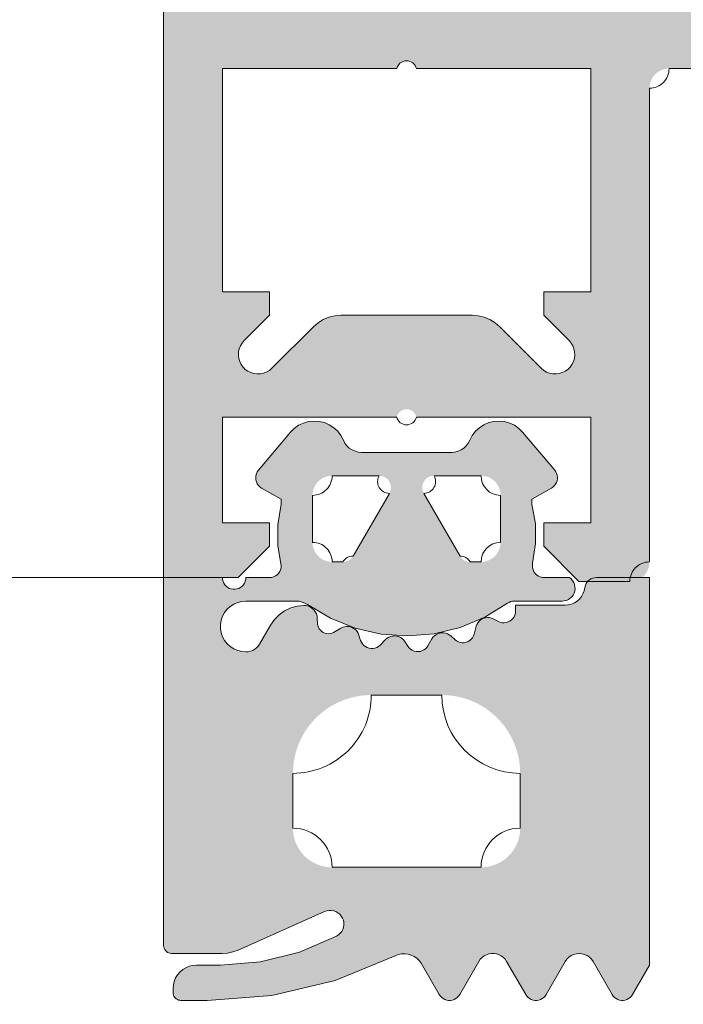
# Model space of a CAD drawing. Header units: metres. Extents: x -3.6 to 84.5, y -11 to 16.8.
# Tile 597 of 656: x 61.5413 to 61.5583, y -0.1449 to -0.1197. Entities that reach past the tile are written whole.
import ezdxf

# ---------------------------------------------------------------- set-up
doc = ezdxf.new("R2010")
doc.units = ezdxf.units.M
doc.header["$MEASUREMENT"] = 0
doc.layers.add('301 - Elemente.Linie', color=7, linetype='Continuous')
doc.layers.add('302 - Elemente.Schraffur', color=7, linetype='Continuous')

msp = doc.modelspace()

# ---------------------------------------------------------------- hatches: boundary and pattern name
at = {"layer": '302 - Elemente.Schraffur', "linetype": 'Continuous', "lineweight": 5}
h = msp.add_hatch(color=7, dxfattribs=at)
h.paths.add_polyline_path([(61.544989, -0.0305), (61.544989, -0.134), (61.546889, -0.134), (61.547689, -0.1332), (61.547689, -0.1326), (61.546489, -0.1326), (61.546489, -0.1299), (61.550939, -0.1299), (61.550945, -0.129879), (61.550952, -0.129859), (61.550961, -0.129839), (61.550972, -0.12982), (61.550984, -0.129803), (61.550998, -0.129786), (61.551013, -0.12977), (61.551029, -0.129756), (61.551046, -0.129743), (61.551065, -0.129732), (61.551084, -0.129722), (61.551104, -0.129714), (61.551125, -0.129708), (61.551146, -0.129704), (61.551167, -0.129701), (61.551189, -0.1297), (61.551211, -0.129701), (61.551232, -0.129704), (61.551253, -0.129708), (61.551274, -0.129714), (61.551294, -0.129722), (61.551313, -0.129732), (61.551332, -0.129743), (61.551349, -0.129756), (61.551365, -0.12977), (61.55138, -0.129786), (61.551394, -0.129803), (61.551406, -0.12982), (61.551417, -0.129839), (61.551426, -0.129859), (61.551433, -0.129879), (61.551439, -0.1299), (61.555889, -0.1299), (61.555889, -0.1326), (61.554689, -0.1326), (61.554689, -0.1332), (61.555589, -0.1341), (61.556889, -0.1341), (61.556914, -0.134099), (61.556938, -0.134098), (61.556962, -0.134095), (61.556987, -0.13409), (61.557011, -0.134085), (61.557034, -0.134078), (61.557058, -0.134071), (61.55708, -0.134062), (61.557103, -0.134052), (61.557125, -0.134041), (61.557146, -0.134029), (61.557167, -0.134016), (61.557187, -0.134002), (61.557206, -0.133986), (61.557225, -0.13397), (61.557243, -0.133953), (61.55726, -0.133936), (61.557276, -0.133917), (61.557291, -0.133898), (61.557305, -0.133878), (61.557318, -0.133857), (61.55733, -0.133836), (61.557341, -0.133814), (61.557351, -0.133791), (61.55736, -0.133768), (61.557368, -0.133745), (61.557374, -0.133721), (61.557379, -0.133697), (61.557384, -0.133673), (61.557387, -0.133649), (61.557388, -0.133624), (61.557389, -0.1336), (61.557389, -0.1215), (61.55739, -0.121475), (61.557391, -0.121451), (61.557394, -0.121427), (61.557399, -0.121402), (61.557404, -0.121378), (61.557411, -0.121355), (61.557418, -0.121331), (61.557427, -0.121309), (61.557437, -0.121286), (61.557448, -0.121264), (61.55746, -0.121243), (61.557473, -0.121222), (61.557487, -0.121202), (61.557503, -0.121183), (61.557519, -0.121164), (61.557536, -0.121146), (61.557553, -0.121129), (61.557572, -0.121113), (61.557591, -0.121098), (61.557611, -0.121084), (61.557632, -0.121071), (61.557653, -0.121059), (61.557675, -0.121048), (61.557698, -0.121038), (61.557721, -0.121029), (61.557744, -0.121021), (61.557768, -0.121015), (61.557792, -0.12101), (61.557816, -0.121005), (61.55784, -0.121002), (61.557865, -0.121001), (61.557889, -0.121), (61.563489, -0.121), (61.563563, -0.121002), (61.563636, -0.121007), (61.563709, -0.121016), (61.563782, -0.121029), (61.563854, -0.121045), (61.563924, -0.121065), (61.563994, -0.121088), (61.564063, -0.121114), (61.56413, -0.121144), (61.564196, -0.121177), (61.56426, -0.121213), (61.564322, -0.121253), (61.564383, -0.121295), (61.564441, -0.12134), (61.564496, -0.121389), (61.56455, -0.121439), (61.5646, -0.121493), (61.564649, -0.121548), (61.564694, -0.121606), (61.564736, -0.121667), (61.564776, -0.121729), (61.564812, -0.121793), (61.564845, -0.121859), (61.564875, -0.121926), (61.564901, -0.121995), (61.564924, -0.122065), (61.564944, -0.122135), (61.56496, -0.122207), (61.564973, -0.12228), (61.564982, -0.122353), (61.564987, -0.122426), (61.564989, -0.1225), (61.564989, -0.1495), (61.56499, -0.149524), (61.564991, -0.149549), (61.564994, -0.149573), (61.564999, -0.149597), (61.565004, -0.149621), (61.565011, -0.149645), (61.565018, -0.149668), (61.565027, -0.149691), (61.565037, -0.149714), (61.565048, -0.149736), (61.56506, -0.149757), (61.565073, -0.149778), (61.565087, -0.149798), (61.565103, -0.149817), (61.565119, -0.149836), (61.565136, -0.149853), (61.565153, -0.14987), (61.565172, -0.149886), (61.565191, -0.149902), (61.565211, -0.149916), (61.565232, -0.149929), (61.565253, -0.149941), (61.565275, -0.149952), (61.565298, -0.149962), (61.565321, -0.149971), (61.565344, -0.149978), (61.565368, -0.149985), (61.565392, -0.14999), (61.565416, -0.149995), (61.56544, -0.149998), (61.565465, -0.149999), (61.565489, -0.15), (61.566489, -0.15), (61.566538, -0.149999), (61.566587, -0.149995), (61.566636, -0.149989), (61.566684, -0.149981), (61.566732, -0.14997), (61.566779, -0.149957), (61.566826, -0.149941), (61.566872, -0.149924), (61.566917, -0.149904), (61.56696, -0.149882), (61.567003, -0.149858), (61.567045, -0.149831), (61.567085, -0.149803), (61.567123, -0.149773), (61.567161, -0.149741), (61.567196, -0.149707), (61.56723, -0.149671), (61.567262, -0.149634), (61.567292, -0.149596), (61.567321, -0.149556), (61.567347, -0.149514), (61.567371, -0.149471), (61.567393, -0.149427), (61.567413, -0.149383), (61.567431, -0.149337), (61.567446, -0.14929), (61.567459, -0.149243), (61.56747, -0.149195), (61.567478, -0.149147), (61.567484, -0.149098), (61.567488, -0.149049), (61.567489, -0.149), (61.567489, -0.1481), (61.567989, -0.147811), (61.567989, -0.146589), (61.567489, -0.1463), (61.567989, -0.146011), (61.567989, -0.144789), (61.567489, -0.1445), (61.567989, -0.144211), (61.567989, -0.142989), (61.567489, -0.1427), (61.567989, -0.142411), (61.567989, -0.141189), (61.567489, -0.1409), (61.567989, -0.140611), (61.567989, -0.139389), (61.567489, -0.1391), (61.567989, -0.138811), (61.567989, -0.137589), (61.567489, -0.1373), (61.567989, -0.137011), (61.567989, -0.135789), (61.567489, -0.1355), (61.567989, -0.135211), (61.567989, -0.134164), (61.569123, -0.1322), (61.569158, -0.132144), (61.569196, -0.132091), (61.569237, -0.132041), (61.569282, -0.131993), (61.56933, -0.131948), (61.56938, -0.131907), (61.569433, -0.131868), (61.569489, -0.131834), (61.569547, -0.131803), (61.569606, -0.131776), (61.569668, -0.131753), (61.56973, -0.131734), (61.569794, -0.131719), (61.569859, -0.131708), (61.569924, -0.131702), (61.569989, -0.1317), (61.570054, -0.131702), (61.57012, -0.131708), (61.570184, -0.131719), (61.570248, -0.131734), (61.570311, -0.131753), (61.570372, -0.131776), (61.570431, -0.131803), (61.570489, -0.131834), (61.570545, -0.131868), (61.570598, -0.131907), (61.570648, -0.131948), (61.570696, -0.131993), (61.570741, -0.132041), (61.570782, -0.132091), (61.570821, -0.132144), (61.570855, -0.1322), (61.571989, -0.134164), (61.571989, -0.136111), (61.572489, -0.1364), (61.571989, -0.136689), (61.571989, -0.137911), (61.572489, -0.1382), (61.571989, -0.138489), (61.571989, -0.139711), (61.572489, -0.14), (61.571989, -0.140289), (61.571989, -0.141511), (61.572489, -0.1418), (61.571989, -0.142089), (61.571989, -0.143311), (61.572489, -0.1436), (61.571989, -0.143889), (61.571989, -0.145111), (61.572489, -0.1454), (61.571989, -0.145689), (61.571989, -0.146911), (61.572489, -0.1472), (61.571989, -0.147489), (61.571989, -0.148711), (61.572489, -0.149), (61.57249, -0.149049), (61.572494, -0.149098), (61.5725, -0.149147), (61.572508, -0.149195), (61.572519, -0.149243), (61.572532, -0.14929), (61.572548, -0.149337), (61.572565, -0.149383), (61.572585, -0.149427), (61.572607, -0.149471), (61.572631, -0.149514), (61.572658, -0.149556), (61.572686, -0.149596), (61.572716, -0.149634), (61.572748, -0.149671), (61.572782, -0.149707), (61.572818, -0.149741), (61.572855, -0.149773), (61.572893, -0.149803), (61.572933, -0.149831), (61.572975, -0.149858), (61.573018, -0.149882), (61.573062, -0.149904), (61.573106, -0.149924), (61.573152, -0.149941), (61.573199, -0.149957), (61.573246, -0.14997), (61.573294, -0.149981), (61.573342, -0.149989), (61.573391, -0.149995), (61.57344, -0.149999), (61.573489, -0.15), (61.574489, -0.15), (61.574514, -0.149999), (61.574538, -0.149998), (61.574562, -0.149995), (61.574587, -0.14999), (61.574611, -0.149985), (61.574634, -0.149978), (61.574658, -0.149971), (61.57468, -0.149962), (61.574703, -0.149952), (61.574725, -0.149941), (61.574746, -0.149929), (61.574767, -0.149916), (61.574787, -0.149902), (61.574806, -0.149886), (61.574825, -0.14987), (61.574843, -0.149853), (61.57486, -0.149836), (61.574876, -0.149817), (61.574891, -0.149798), (61.574905, -0.149778), (61.574918, -0.149757), (61.57493, -0.149736), (61.574941, -0.149714), (61.574951, -0.149691), (61.57496, -0.149668), (61.574968, -0.149645), (61.574974, -0.149621), (61.574979, -0.149597), (61.574984, -0.149573), (61.574987, -0.149549), (61.574988, -0.149524), (61.574989, -0.1495), (61.574989, -0.1225), (61.574991, -0.122426), (61.574996, -0.122353), (61.575005, -0.12228), (61.575018, -0.122207), (61.575034, -0.122135), (61.575054, -0.122065), (61.575077, -0.121995), (61.575103, -0.121926), (61.575133, -0.121859), (61.575166, -0.121793), (61.575202, -0.121729), (61.575242, -0.121667), (61.575284, -0.121606), (61.57533, -0.121548), (61.575378, -0.121493), (61.575428, -0.121439), (61.575482, -0.121389), (61.575537, -0.12134), (61.575596, -0.121295), (61.575656, -0.121253), (61.575718, -0.121213), (61.575782, -0.121177), (61.575848, -0.121144), (61.575915, -0.121114), (61.575984, -0.121088), (61.576054, -0.121065), (61.576125, -0.121045), (61.576196, -0.121029), (61.576269, -0.121016), (61.576342, -0.121007), (61.576415, -0.121002), (61.576489, -0.121), (61.582089, -0.121), (61.582114, -0.121001), (61.582138, -0.121002), (61.582162, -0.121005), (61.582187, -0.12101), (61.582211, -0.121015), (61.582234, -0.121021), (61.582258, -0.121029), (61.58228, -0.121038), (61.582303, -0.121048), (61.582325, -0.121059), (61.582346, -0.121071), (61.582367, -0.121084), (61.582387, -0.121098), (61.582406, -0.121113), (61.582425, -0.121129), (61.582443, -0.121146), (61.58246, -0.121164), (61.582476, -0.121183), (61.582491, -0.121202), (61.582505, -0.121222), (61.582518, -0.121243), (61.58253, -0.121264), (61.582541, -0.121286), (61.582551, -0.121309), (61.58256, -0.121331), (61.582568, -0.121355), (61.582574, -0.121378), (61.582579, -0.121402), (61.582584, -0.121427), (61.582587, -0.121451), (61.582588, -0.121475), (61.582589, -0.1215), (61.582589, -0.1336), (61.58259, -0.133624), (61.582591, -0.133649), (61.582594, -0.133673), (61.582599, -0.133697), (61.582604, -0.133721), (61.582611, -0.133745), (61.582618, -0.133768), (61.582627, -0.133791), (61.582637, -0.133814), (61.582648, -0.133836), (61.58266, -0.133857), (61.582673, -0.133878), (61.582687, -0.133898), (61.582703, -0.133917), (61.582719, -0.133936), (61.582736, -0.133953), (61.582753, -0.13397), (61.582772, -0.133986), (61.582791, -0.134002), (61.582811, -0.134016), (61.582832, -0.134029), (61.582853, -0.134041), (61.582875, -0.134052), (61.582898, -0.134062), (61.582921, -0.134071), (61.582944, -0.134078), (61.582968, -0.134085), (61.582992, -0.13409), (61.583016, -0.134095), (61.58304, -0.134098), (61.583065, -0.134099), (61.583089, -0.1341), (61.584389, -0.1341), (61.585289, -0.1332), (61.585289, -0.1326), (61.584089, -0.1326), (61.584089, -0.1299), (61.588539, -0.1299), (61.588545, -0.129879), (61.588552, -0.129859), (61.588561, -0.129839), (61.588572, -0.12982), (61.588584, -0.129803), (61.588598, -0.129786), (61.588613, -0.12977), (61.588629, -0.129756), (61.588646, -0.129743), (61.588665, -0.129732), (61.588684, -0.129722), (61.588704, -0.129714), (61.588725, -0.129708), (61.588746, -0.129704), (61.588767, -0.129701), (61.588789, -0.1297), (61.588811, -0.129701), (61.588832, -0.129704), (61.588853, -0.129708), (61.588874, -0.129714), (61.588894, -0.129722), (61.588913, -0.129732), (61.588932, -0.129743), (61.588949, -0.129756), (61.588965, -0.12977), (61.58898, -0.129786), (61.588994, -0.129803), (61.589006, -0.12982), (61.589017, -0.129839), (61.589026, -0.129859), (61.589033, -0.129879), (61.589039, -0.1299), (61.593489, -0.1299), (61.593489, -0.1326), (61.592289, -0.1326), (61.592289, -0.1332), (61.593089, -0.134), (61.594989, -0.134), (61.594989, -0.0305), (61.594987, -0.030426), (61.594982, -0.030353), (61.594973, -0.03028), (61.59496, -0.030207), (61.594944, -0.030135), (61.594924, -0.030065), (61.594901, -0.029995), (61.594875, -0.029926), (61.594845, -0.029859), (61.594812, -0.029793), (61.594776, -0.029729), (61.594736, -0.029667), (61.594694, -0.029606), (61.594649, -0.029548), (61.5946, -0.029493), (61.59455, -0.029439), (61.594496, -0.029389), (61.594441, -0.02934), (61.594383, -0.029295), (61.594322, -0.029253), (61.59426, -0.029213), (61.594196, -0.029177), (61.59413, -0.029144), (61.594063, -0.029114), (61.593994, -0.029088), (61.593924, -0.029065), (61.593854, -0.029045), (61.593782, -0.029029), (61.593709, -0.029016), (61.593636, -0.029007), (61.593563, -0.029002), (61.593489, -0.029), (61.546489, -0.029), (61.546415, -0.029002), (61.546342, -0.029007), (61.546269, -0.029016), (61.546196, -0.029029), (61.546125, -0.029045), (61.546054, -0.029065), (61.545984, -0.029088), (61.545915, -0.029114), (61.545848, -0.029144), (61.545782, -0.029177), (61.545718, -0.029213), (61.545656, -0.029253), (61.545596, -0.029295), (61.545537, -0.02934), (61.545482, -0.029389), (61.545428, -0.029439), (61.545378, -0.029493), (61.54533, -0.029548), (61.545284, -0.029606), (61.545242, -0.029667), (61.545202, -0.029729), (61.545166, -0.029793), (61.545133, -0.029859), (61.545103, -0.029926), (61.545077, -0.029995), (61.545054, -0.030065), (61.545034, -0.030135), (61.545018, -0.030207), (61.545005, -0.03028), (61.544996, -0.030353), (61.544991, -0.030426)])
h.paths.add_polyline_path([(61.546489, -0.121), (61.550939, -0.121), (61.550952, -0.120959), (61.550972, -0.12092), (61.550998, -0.120886), (61.551029, -0.120856), (61.551065, -0.120832), (61.551104, -0.120814), (61.551146, -0.120804), (61.551189, -0.1208), (61.551232, -0.120804), (61.551274, -0.120814), (61.551313, -0.120832), (61.551349, -0.120856), (61.55138, -0.120886), (61.551406, -0.12092), (61.551426, -0.120959), (61.551439, -0.121), (61.555889, -0.121), (61.555889, -0.1267), (61.554689, -0.1267), (61.554689, -0.1273), (61.555336, -0.127946), (61.555389, -0.128009), (61.555431, -0.12808), (61.555461, -0.128157), (61.555478, -0.128238), (61.555482, -0.128321), (61.555471, -0.128403), (61.555448, -0.128482), (61.555411, -0.128556), (61.555364, -0.128623), (61.555305, -0.128681), (61.555238, -0.128729), (61.555164, -0.128766), (61.555085, -0.128789), (61.555003, -0.1288), (61.55492, -0.128796), (61.554839, -0.128779), (61.554762, -0.128749), (61.554691, -0.128707), (61.554628, -0.128653), (61.553568, -0.127593), (61.553448, -0.127491), (61.553315, -0.127409), (61.55317, -0.127349), (61.553017, -0.127312), (61.552861, -0.1273), (61.549517, -0.1273), (61.549361, -0.127312), (61.549208, -0.127349), (61.549064, -0.127409), (61.54893, -0.127491), (61.54881, -0.127593), (61.54775, -0.128653), (61.547687, -0.128707), (61.547616, -0.128749), (61.547539, -0.128779), (61.547458, -0.128796), (61.547376, -0.1288), (61.547294, -0.128789), (61.547214, -0.128766), (61.54714, -0.128729), (61.547073, -0.128681), (61.547015, -0.128623), (61.546967, -0.128556), (61.54693, -0.128482), (61.546907, -0.128403), (61.546897, -0.128321), (61.5469, -0.128238), (61.546917, -0.128157), (61.546947, -0.12808), (61.546989, -0.128009), (61.547043, -0.127946), (61.547689, -0.1273), (61.547689, -0.1267), (61.546489, -0.1267)], flags=0)
h.paths.add_polyline_path([(61.592889, -0.1187), (61.547089, -0.1187), (61.547089, -0.0348), (61.592889, -0.0348)], flags=0)
h.paths.add_polyline_path([(61.566789, -0.1289), (61.566789, -0.1215), (61.566795, -0.121422), (61.566814, -0.121345), (61.566844, -0.121273), (61.566885, -0.121206), (61.566936, -0.121146), (61.566995, -0.121095), (61.567062, -0.121054), (61.567135, -0.121024), (61.567211, -0.121006), (61.567289, -0.121), (61.572689, -0.121), (61.572767, -0.121006), (61.572844, -0.121024), (61.572916, -0.121054), (61.572983, -0.121095), (61.573043, -0.121146), (61.573094, -0.121206), (61.573135, -0.121273), (61.573165, -0.121345), (61.573183, -0.121422), (61.573189, -0.1215), (61.573189, -0.1289), (61.573183, -0.128978), (61.573165, -0.129054), (61.573135, -0.129127), (61.573094, -0.129194), (61.573043, -0.129253), (61.572983, -0.129304), (61.572916, -0.129345), (61.572844, -0.129375), (61.572767, -0.129394), (61.572689, -0.1294), (61.567289, -0.1294), (61.567211, -0.129394), (61.567135, -0.129375), (61.567062, -0.129345), (61.566995, -0.129304), (61.566936, -0.129253), (61.566885, -0.129194), (61.566844, -0.129127), (61.566814, -0.129054), (61.566795, -0.128978)], flags=0)
h.paths.add_polyline_path([(61.584089, -0.1267), (61.584089, -0.121), (61.588539, -0.121), (61.588552, -0.120959), (61.588572, -0.12092), (61.588598, -0.120886), (61.588629, -0.120856), (61.588665, -0.120832), (61.588704, -0.120814), (61.588746, -0.120804), (61.588789, -0.1208), (61.588832, -0.120804), (61.588874, -0.120814), (61.588913, -0.120832), (61.588949, -0.120856), (61.58898, -0.120886), (61.589006, -0.12092), (61.589026, -0.120959), (61.589039, -0.121), (61.593489, -0.121), (61.593489, -0.1267), (61.592289, -0.1267), (61.592289, -0.1273), (61.592936, -0.127946), (61.592989, -0.128009), (61.593031, -0.12808), (61.593061, -0.128157), (61.593078, -0.128238), (61.593082, -0.128321), (61.593071, -0.128403), (61.593048, -0.128482), (61.593011, -0.128556), (61.592964, -0.128623), (61.592905, -0.128681), (61.592838, -0.128729), (61.592764, -0.128766), (61.592685, -0.128789), (61.592603, -0.1288), (61.59252, -0.128796), (61.592439, -0.128779), (61.592362, -0.128749), (61.592291, -0.128707), (61.592228, -0.128653), (61.591168, -0.127593), (61.591048, -0.127491), (61.590915, -0.127409), (61.59077, -0.127349), (61.590617, -0.127312), (61.590461, -0.1273), (61.587117, -0.1273), (61.586961, -0.127312), (61.586808, -0.127349), (61.586664, -0.127409), (61.58653, -0.127491), (61.58641, -0.127593), (61.58535, -0.128653), (61.585287, -0.128707), (61.585216, -0.128749), (61.585139, -0.128779), (61.585058, -0.128796), (61.584976, -0.1288), (61.584894, -0.128789), (61.584814, -0.128766), (61.58474, -0.128729), (61.584673, -0.128681), (61.584615, -0.128623), (61.584567, -0.128556), (61.58453, -0.128482), (61.584507, -0.128403), (61.584497, -0.128321), (61.5845, -0.128238), (61.584517, -0.128157), (61.584547, -0.12808), (61.584589, -0.128009), (61.584643, -0.127946), (61.585289, -0.1273), (61.585289, -0.1267)], flags=0)
h = msp.add_hatch(color=7, dxfattribs=at)
h.paths.add_polyline_path([(61.544989, -0.134001), (61.544989, -0.1434), (61.544992, -0.143435), (61.545001, -0.143469), (61.545016, -0.1435), (61.545036, -0.143529), (61.54506, -0.143554), (61.545089, -0.143574), (61.545121, -0.143588), (61.545154, -0.143597), (61.545189, -0.1436), (61.546481, -0.1436), (61.546621, -0.143591), (61.546757, -0.143562), (61.546888, -0.143514), (61.549097, -0.142531), (61.549153, -0.142511), (61.549212, -0.142501), (61.549271, -0.142502), (61.54933, -0.142512), (61.549386, -0.142533), (61.549438, -0.142562), (61.549484, -0.1426), (61.549523, -0.142646), (61.549554, -0.142697), (61.549575, -0.142752), (61.549587, -0.142811), (61.549588, -0.14287), (61.54958, -0.142929), (61.549562, -0.142986), (61.549534, -0.143039), (61.549498, -0.143086), (61.549454, -0.143127), (61.549404, -0.143159), (61.54846, -0.143567), (61.547463, -0.143816), (61.546439, -0.1439), (61.545829, -0.1439), (61.545735, -0.143908), (61.545644, -0.14393), (61.545557, -0.143966), (61.545476, -0.144015), (61.545405, -0.144076), (61.545344, -0.144148), (61.545294, -0.144228), (61.545258, -0.144315), (61.545236, -0.144406), (61.545229, -0.1445), (61.545229, -0.1446), (61.545232, -0.144632), (61.545239, -0.144662), (61.545251, -0.144691), (61.545267, -0.144718), (61.545288, -0.144742), (61.545311, -0.144762), (61.545338, -0.144779), (61.545367, -0.144791), (61.545398, -0.144798), (61.545429, -0.1448), (61.546099, -0.1448), (61.547752, -0.144672), (61.549365, -0.14429), (61.5509, -0.143663), (61.550978, -0.143631), (61.55106, -0.143613), (61.551144, -0.143609), (61.551227, -0.143618), (61.551308, -0.143641), (61.551384, -0.143676), (61.551453, -0.143724), (61.551513, -0.143782), (61.551563, -0.14385), (61.552025, -0.144651), (61.552053, -0.14469), (61.552086, -0.144725), (61.552125, -0.144754), (61.552168, -0.144777), (61.552213, -0.144792), (61.552261, -0.1448), (61.552309, -0.1448), (61.552357, -0.144792), (61.552403, -0.144777), (61.552446, -0.144754), (61.552484, -0.144725), (61.552518, -0.14469), (61.552545, -0.144651), (61.553033, -0.143806), (61.55307, -0.143751), (61.553116, -0.143704), (61.553169, -0.143664), (61.553227, -0.143633), (61.55329, -0.143613), (61.553355, -0.143602), (61.553421, -0.143602), (61.553486, -0.143613), (61.553549, -0.143633), (61.553607, -0.143664), (61.55366, -0.143704), (61.553706, -0.143751), (61.553743, -0.143806), (61.554231, -0.144651), (61.554258, -0.14469), (61.554292, -0.144725), (61.55433, -0.144754), (61.554373, -0.144777), (61.554419, -0.144792), (61.554467, -0.1448), (61.554515, -0.1448), (61.554563, -0.144792), (61.554608, -0.144777), (61.554651, -0.144754), (61.55469, -0.144725), (61.554723, -0.14469), (61.554751, -0.144651), (61.555238, -0.143806), (61.555279, -0.143747), (61.55533, -0.143697), (61.555388, -0.143656), (61.555453, -0.143625), (61.555522, -0.143607), (61.555593, -0.143601), (61.555665, -0.143607), (61.555734, -0.143625), (61.555798, -0.143656), (61.555857, -0.143697), (61.555908, -0.143747), (61.555949, -0.143806), (61.556436, -0.144651), (61.556464, -0.14469), (61.556497, -0.144725), (61.556536, -0.144754), (61.556579, -0.144777), (61.556624, -0.144792), (61.556672, -0.1448), (61.55672, -0.1448), (61.556768, -0.144792), (61.556814, -0.144777), (61.556857, -0.144754), (61.556895, -0.144725), (61.556929, -0.14469), (61.556956, -0.144651), (61.557389, -0.143901), (61.557389, -0.134001), (61.556035, -0.134001), (61.555987, -0.134005), (61.55594, -0.134016), (61.555896, -0.134035), (61.555855, -0.13406), (61.555819, -0.134092), (61.555789, -0.134129), (61.555765, -0.134171), (61.555747, -0.134216), (61.555721, -0.134342), (61.555692, -0.134417), (61.555652, -0.134486), (61.555601, -0.134548), (61.555541, -0.134601), (61.555473, -0.134644), (61.555399, -0.134675), (61.555321, -0.134694), (61.555241, -0.134701), (61.553969, -0.134701), (61.553969, -0.134856), (61.553965, -0.134906), (61.553952, -0.134956), (61.553931, -0.135002), (61.553902, -0.135044), (61.553867, -0.135081), (61.553826, -0.135111), (61.55378, -0.135134), (61.553731, -0.135149), (61.553681, -0.135155), (61.55363, -0.135153), (61.55358, -0.135142), (61.553533, -0.135123), (61.553395, -0.135053), (61.553351, -0.135034), (61.553303, -0.135023), (61.553255, -0.13502), (61.553207, -0.135025), (61.55316, -0.135037), (61.553115, -0.135057), (61.553075, -0.135083), (61.553039, -0.135116), (61.553009, -0.135154), (61.552986, -0.135197), (61.552969, -0.135243), (61.552916, -0.135443), (61.552898, -0.135491), (61.552873, -0.135535), (61.552841, -0.135574), (61.552802, -0.135608), (61.552759, -0.135634), (61.552711, -0.135653), (61.552661, -0.135663), (61.55261, -0.135665), (61.55256, -0.135658), (61.552511, -0.135642), (61.552466, -0.135619), (61.552425, -0.135588), (61.552318, -0.135492), (61.552278, -0.135461), (61.552233, -0.135437), (61.552184, -0.13542), (61.552134, -0.135412), (61.552083, -0.135411), (61.552032, -0.135419), (61.551984, -0.135435), (61.551938, -0.135459), (61.551898, -0.13549), (61.551862, -0.135526), (61.551833, -0.135568), (61.551733, -0.135742), (61.551704, -0.135783), (61.551668, -0.13582), (61.551627, -0.135849), (61.551581, -0.135872), (61.551532, -0.135886), (61.551481, -0.135892), (61.55143, -0.135889), (61.551381, -0.135877), (61.551334, -0.135857), (61.551291, -0.13583), (61.551253, -0.135795), (61.551222, -0.135755), (61.551143, -0.135634), (61.551112, -0.135594), (61.551075, -0.135559), (61.551032, -0.135531), (61.550986, -0.135509), (61.550937, -0.135496), (61.550886, -0.13549), (61.550835, -0.135493), (61.550785, -0.135504), (61.550738, -0.135523), (61.550694, -0.13555), (61.550655, -0.135583), (61.550513, -0.135724), (61.550474, -0.135757), (61.55043, -0.135783), (61.550383, -0.135801), (61.550333, -0.135811), (61.550282, -0.135812), (61.550231, -0.135804), (61.550183, -0.135788), (61.550138, -0.135764), (61.550098, -0.135733), (61.550063, -0.135695), (61.550036, -0.135652), (61.550016, -0.135605), (61.549971, -0.135468), (61.549952, -0.135421), (61.549925, -0.135377), (61.549891, -0.135339), (61.549852, -0.135307), (61.549808, -0.135281), (61.54976, -0.135262), (61.54971, -0.135252), (61.549659, -0.13525), (61.549608, -0.135256), (61.549559, -0.13527), (61.549513, -0.135292), (61.549327, -0.135399), (61.549285, -0.135419), (61.54924, -0.135431), (61.549194, -0.135436), (61.549148, -0.135432), (61.549103, -0.135421), (61.549061, -0.135403), (61.549022, -0.135377), (61.548989, -0.135346), (61.548961, -0.135309), (61.548939, -0.135268), (61.548925, -0.135224), (61.548919, -0.135178), (61.548911, -0.135034), (61.548904, -0.134977), (61.548886, -0.134922), (61.54886, -0.134871), (61.548825, -0.134825), (61.548783, -0.134786), (61.548735, -0.134754), (61.548682, -0.134731), (61.548626, -0.134717), (61.548568, -0.134713), (61.548397, -0.134731), (61.548232, -0.134777), (61.548077, -0.134851), (61.547936, -0.13495), (61.547815, -0.135072), (61.547717, -0.135213), (61.547435, -0.135701), (61.547402, -0.13575), (61.547361, -0.135794), (61.547314, -0.135831), (61.547263, -0.135861), (61.547207, -0.135883), (61.547149, -0.135896), (61.547089, -0.135901), (61.546982, -0.135892), (61.546878, -0.135865), (61.54678, -0.135822), (61.54669, -0.135764), (61.546611, -0.135691), (61.546545, -0.135606), (61.546494, -0.135512), (61.546459, -0.13541), (61.546441, -0.135304), (61.546441, -0.135197), (61.546459, -0.135091), (61.546494, -0.13499), (61.546545, -0.134895), (61.546611, -0.13481), (61.54669, -0.134738), (61.54678, -0.134679), (61.546878, -0.134636), (61.546982, -0.13461), (61.547089, -0.134601), (61.548373, -0.134601), (61.548449, -0.134606), (61.548524, -0.134624), (61.548595, -0.134652), (61.549245, -0.135038), (61.549877, -0.13529), (61.55054, -0.135443), (61.551218, -0.135491), (61.551896, -0.135433), (61.552557, -0.135273), (61.553185, -0.135012), (61.553805, -0.134633), (61.553849, -0.134615), (61.553894, -0.134604), (61.553941, -0.134601), (61.555159, -0.134601), (61.555214, -0.134596), (61.555268, -0.134582), (61.555319, -0.134559), (61.555365, -0.134528), (61.555405, -0.13449), (61.555439, -0.134446), (61.555464, -0.134396), (61.555481, -0.134343), (61.555489, -0.134288), (61.555487, -0.134233), (61.555476, -0.134178), (61.555456, -0.134126), (61.555427, -0.134079), (61.555391, -0.134036), (61.555349, -0.134001), (61.554698, -0.134001), (61.554649, -0.133997), (61.554602, -0.133985), (61.554556, -0.133965), (61.554515, -0.133939), (61.554479, -0.133906), (61.554448, -0.133867), (61.554425, -0.133824), (61.554408, -0.133778), (61.554399, -0.13373), (61.554399, -0.133681), (61.554481, -0.133132), (61.554476, -0.132626), (61.554389, -0.132128), (61.554389, -0.132001), (61.554889, -0.131712), (61.554928, -0.131685), (61.554963, -0.131652), (61.554991, -0.131614), (61.555014, -0.131572), (61.555029, -0.131528), (61.555038, -0.131481), (61.555038, -0.131433), (61.555032, -0.131386), (61.555018, -0.131341), (61.554996, -0.131298), (61.554969, -0.131259), (61.554152, -0.130286), (61.554056, -0.13019), (61.553945, -0.130111), (61.553822, -0.130052), (61.553691, -0.130015), (61.553555, -0.130001), (61.553419, -0.13001), (61.553286, -0.130042), (61.553161, -0.130096), (61.553047, -0.130171), (61.552947, -0.130263), (61.552864, -0.130372), (61.552763, -0.130567), (61.552712, -0.130634), (61.552651, -0.130692), (61.552581, -0.130738), (61.552504, -0.130773), (61.552423, -0.130794), (61.55234, -0.130801), (61.550038, -0.130801), (61.549955, -0.130794), (61.549874, -0.130773), (61.549797, -0.130738), (61.549727, -0.130692), (61.549666, -0.130634), (61.549616, -0.130567), (61.549514, -0.130372), (61.549431, -0.130263), (61.549331, -0.130171), (61.549217, -0.130096), (61.549092, -0.130042), (61.548959, -0.13001), (61.548823, -0.130001), (61.548688, -0.130015), (61.548556, -0.130052), (61.548433, -0.130111), (61.548322, -0.13019), (61.548226, -0.130286), (61.547409, -0.131259), (61.547379, -0.131302), (61.547357, -0.13135), (61.547344, -0.1314), (61.547339, -0.131452), (61.547344, -0.131504), (61.547357, -0.131555), (61.547379, -0.131602), (61.547409, -0.131645), (61.547446, -0.131682), (61.547489, -0.131712), (61.547989, -0.132001), (61.547989, -0.132128), (61.5479, -0.13265), (61.5479, -0.133179), (61.547989, -0.133701), (61.547985, -0.133752), (61.547971, -0.133802), (61.54795, -0.133849), (61.54792, -0.133892), (61.547884, -0.133929), (61.547842, -0.133959), (61.547795, -0.133981), (61.547745, -0.133995), (61.547694, -0.134001), (61.547089, -0.134001), (61.547085, -0.13405), (61.547073, -0.134098), (61.547053, -0.134143), (61.547026, -0.134185), (61.546992, -0.134221), (61.546953, -0.134252), (61.54691, -0.134275), (61.546863, -0.134291), (61.546814, -0.1343), (61.546764, -0.1343), (61.546715, -0.134291), (61.546669, -0.134275), (61.546625, -0.134252), (61.546586, -0.134221), (61.546552, -0.134185), (61.546525, -0.134143), (61.546505, -0.134098), (61.546493, -0.13405), (61.546489, -0.134001)])
h.paths.add_polyline_path([(61.548289, -0.139001), (61.548291, -0.138903), (61.548299, -0.138805), (61.548311, -0.138707), (61.548327, -0.13861), (61.548349, -0.138515), (61.548375, -0.13842), (61.548406, -0.138327), (61.548441, -0.138235), (61.548481, -0.138146), (61.548525, -0.138058), (61.548574, -0.137972), (61.548626, -0.137889), (61.548683, -0.137809), (61.548743, -0.137732), (61.548807, -0.137658), (61.548875, -0.137586), (61.548946, -0.137519), (61.54902, -0.137455), (61.549098, -0.137394), (61.549178, -0.137338), (61.549261, -0.137285), (61.549346, -0.137237), (61.549434, -0.137193), (61.549524, -0.137153), (61.549615, -0.137118), (61.549708, -0.137087), (61.549803, -0.137061), (61.549899, -0.137039), (61.549996, -0.137022), (61.550093, -0.13701), (61.550191, -0.137003), (61.550289, -0.137001), (61.552089, -0.137001), (61.552187, -0.137003), (61.552285, -0.13701), (61.552383, -0.137022), (61.552479, -0.137039), (61.552575, -0.137061), (61.55267, -0.137087), (61.552763, -0.137118), (61.552854, -0.137153), (61.552944, -0.137193), (61.553032, -0.137237), (61.553117, -0.137285), (61.5532, -0.137338), (61.55328, -0.137394), (61.553358, -0.137455), (61.553432, -0.137519), (61.553503, -0.137586), (61.553571, -0.137658), (61.553635, -0.137732), (61.553695, -0.137809), (61.553752, -0.13789), (61.553804, -0.137972), (61.553853, -0.138058), (61.553897, -0.138146), (61.553937, -0.138235), (61.553972, -0.138327), (61.554003, -0.13842), (61.554029, -0.138515), (61.554051, -0.13861), (61.554067, -0.138707), (61.554079, -0.138805), (61.554087, -0.138903), (61.554089, -0.139001), (61.554089, -0.140401), (61.554088, -0.14045), (61.554084, -0.140499), (61.554078, -0.140547), (61.55407, -0.140596), (61.554059, -0.140644), (61.554046, -0.140691), (61.554031, -0.140738), (61.554013, -0.140783), (61.553993, -0.140828), (61.553971, -0.140872), (61.553947, -0.140915), (61.553921, -0.140956), (61.553892, -0.140996), (61.553862, -0.141035), (61.55383, -0.141072), (61.553796, -0.141108), (61.553761, -0.141142), (61.553723, -0.141174), (61.553685, -0.141204), (61.553645, -0.141232), (61.553603, -0.141258), (61.55356, -0.141283), (61.553517, -0.141305), (61.553472, -0.141325), (61.553426, -0.141342), (61.553379, -0.141358), (61.553332, -0.141371), (61.553284, -0.141381), (61.553236, -0.14139), (61.553187, -0.141396), (61.553138, -0.141399), (61.553089, -0.141401), (61.549289, -0.141401), (61.54924, -0.141399), (61.549191, -0.141396), (61.549142, -0.14139), (61.549094, -0.141381), (61.549046, -0.141371), (61.548999, -0.141358), (61.548952, -0.141342), (61.548906, -0.141325), (61.548861, -0.141305), (61.548818, -0.141283), (61.548775, -0.141258), (61.548733, -0.141232), (61.548693, -0.141204), (61.548655, -0.141174), (61.548617, -0.141142), (61.548582, -0.141108), (61.548548, -0.141072), (61.548516, -0.141035), (61.548486, -0.140996), (61.548458, -0.140956), (61.548431, -0.140915), (61.548407, -0.140872), (61.548385, -0.140828), (61.548365, -0.140783), (61.548347, -0.140738), (61.548332, -0.140691), (61.548319, -0.140644), (61.548308, -0.140596), (61.5483, -0.140547), (61.548294, -0.140499), (61.54829, -0.14045), (61.548289, -0.140401)], flags=0)
h.paths.add_polyline_path([(61.548789, -0.1319), (61.54879, -0.131875), (61.548792, -0.131851), (61.548795, -0.131827), (61.548799, -0.131802), (61.548804, -0.131778), (61.548811, -0.131755), (61.548818, -0.131731), (61.548827, -0.131709), (61.548837, -0.131686), (61.548848, -0.131664), (61.54886, -0.131643), (61.548873, -0.131622), (61.548887, -0.131602), (61.548903, -0.131583), (61.548919, -0.131564), (61.548936, -0.131546), (61.548953, -0.131529), (61.548972, -0.131513), (61.548991, -0.131498), (61.549011, -0.131484), (61.549032, -0.131471), (61.549053, -0.131459), (61.549075, -0.131448), (61.549098, -0.131438), (61.549121, -0.131429), (61.549144, -0.131421), (61.549168, -0.131415), (61.549192, -0.13141), (61.549216, -0.131405), (61.54924, -0.131402), (61.549265, -0.131401), (61.549289, -0.1314), (61.550489, -0.1314), (61.550509, -0.131401), (61.550528, -0.131402), (61.550548, -0.131406), (61.550567, -0.13141), (61.550586, -0.131416), (61.550604, -0.131423), (61.550622, -0.131431), (61.550639, -0.13144), (61.550656, -0.13145), (61.550672, -0.131462), (61.550687, -0.131474), (61.550701, -0.131488), (61.550715, -0.131502), (61.550727, -0.131517), (61.550739, -0.131533), (61.550749, -0.13155), (61.550758, -0.131567), (61.550766, -0.131585), (61.550773, -0.131603), (61.550779, -0.131622), (61.550783, -0.131641), (61.550787, -0.131661), (61.550788, -0.13168), (61.550789, -0.1317), (61.550788, -0.13172), (61.550787, -0.131739), (61.550783, -0.131758), (61.550779, -0.131778), (61.550773, -0.131796), (61.550766, -0.131815), (61.550758, -0.131833), (61.550749, -0.13185), (61.54982, -0.133458), (61.549809, -0.133475), (61.549797, -0.13349), (61.549784, -0.133505), (61.54977, -0.133519), (61.549756, -0.133532), (61.54974, -0.133544), (61.549724, -0.133555), (61.549707, -0.133565), (61.549689, -0.133573), (61.549671, -0.133581), (61.549652, -0.133587), (61.549633, -0.133592), (61.549614, -0.133596), (61.549595, -0.133598), (61.549575, -0.1336), (61.549289, -0.1336), (61.549265, -0.133599), (61.54924, -0.133598), (61.549216, -0.133595), (61.549192, -0.13359), (61.549168, -0.133585), (61.549144, -0.133578), (61.549121, -0.133571), (61.549098, -0.133562), (61.549075, -0.133552), (61.549053, -0.133541), (61.549032, -0.133529), (61.549011, -0.133516), (61.548991, -0.133502), (61.548972, -0.133486), (61.548953, -0.13347), (61.548936, -0.133454), (61.548919, -0.133436), (61.548903, -0.133417), (61.548887, -0.133398), (61.548873, -0.133378), (61.54886, -0.133357), (61.548848, -0.133336), (61.548837, -0.133314), (61.548827, -0.133291), (61.548818, -0.133268), (61.548811, -0.133245), (61.548804, -0.133221), (61.548799, -0.133197), (61.548795, -0.133173), (61.548792, -0.133149), (61.54879, -0.133124), (61.548789, -0.1331)], flags=0)
h.paths.add_polyline_path([(61.55159, -0.13172), (61.551589, -0.1317), (61.55159, -0.13168), (61.551592, -0.131661), (61.551595, -0.131641), (61.551599, -0.131622), (61.551605, -0.131603), (61.551612, -0.131585), (61.55162, -0.131567), (61.551629, -0.13155), (61.55164, -0.131533), (61.551651, -0.131517), (61.551664, -0.131502), (61.551677, -0.131488), (61.551691, -0.131474), (61.551706, -0.131462), (61.551722, -0.13145), (61.551739, -0.13144), (61.551756, -0.131431), (61.551774, -0.131423), (61.551793, -0.131416), (61.551811, -0.13141), (61.551831, -0.131406), (61.55185, -0.131402), (61.551869, -0.131401), (61.551889, -0.1314), (61.553089, -0.1314), (61.553114, -0.131401), (61.553138, -0.131402), (61.553162, -0.131405), (61.553187, -0.13141), (61.553211, -0.131415), (61.553234, -0.131421), (61.553258, -0.131429), (61.55328, -0.131438), (61.553303, -0.131448), (61.553325, -0.131459), (61.553346, -0.131471), (61.553367, -0.131484), (61.553387, -0.131498), (61.553406, -0.131513), (61.553425, -0.131529), (61.553443, -0.131546), (61.55346, -0.131564), (61.553476, -0.131583), (61.553491, -0.131602), (61.553505, -0.131622), (61.553518, -0.131643), (61.55353, -0.131664), (61.553541, -0.131686), (61.553551, -0.131709), (61.55356, -0.131731), (61.553568, -0.131755), (61.553574, -0.131778), (61.553579, -0.131802), (61.553584, -0.131827), (61.553587, -0.131851), (61.553588, -0.131875), (61.553589, -0.1319), (61.553589, -0.1331), (61.553588, -0.133124), (61.553587, -0.133149), (61.553584, -0.133173), (61.553579, -0.133197), (61.553574, -0.133221), (61.553568, -0.133245), (61.55356, -0.133268), (61.553551, -0.133291), (61.553541, -0.133314), (61.55353, -0.133336), (61.553518, -0.133357), (61.553505, -0.133378), (61.553491, -0.133398), (61.553476, -0.133417), (61.55346, -0.133436), (61.553443, -0.133453), (61.553425, -0.13347), (61.553406, -0.133486), (61.553387, -0.133502), (61.553367, -0.133516), (61.553346, -0.133529), (61.553325, -0.133541), (61.553303, -0.133552), (61.55328, -0.133562), (61.553258, -0.133571), (61.553234, -0.133578), (61.553211, -0.133585), (61.553187, -0.13359), (61.553162, -0.133595), (61.553138, -0.133598), (61.553114, -0.133599), (61.553089, -0.1336), (61.552803, -0.1336), (61.552783, -0.133598), (61.552764, -0.133596), (61.552745, -0.133592), (61.552726, -0.133587), (61.552707, -0.133581), (61.552689, -0.133573), (61.552671, -0.133565), (61.552654, -0.133555), (61.552638, -0.133544), (61.552623, -0.133532), (61.552608, -0.133519), (61.552594, -0.133505), (61.552581, -0.13349), (61.552569, -0.133475), (61.552558, -0.133458), (61.551629, -0.13185), (61.55162, -0.131833), (61.551612, -0.131815), (61.551605, -0.131796), (61.551599, -0.131778), (61.551595, -0.131758), (61.551592, -0.131739)], flags=0)

# ---------------------------------------------------------------- linework, layer by layer
at = {"layer": '301 - Elemente.Linie', "color": 7, "linetype": 'Continuous', "lineweight": 5}
msp.add_line((61.544989, -0.134), (59.543989, -0.134), dxfattribs=at)
msp.add_lwpolyline([(61.564989, -0.1495), (61.564989, -0.1225, -0.414214), (61.563489, -0.121), (61.557889, -0.121, -0.414214), (61.557389, -0.1215), (61.557389, -0.1336, 0.414214), (61.556889, -0.1341), (61.555589, -0.1341), (61.554689, -0.1332), (61.554689, -0.1326), (61.555889, -0.1326), (61.555889, -0.1299), (61.551439, -0.1299, -0.8), (61.550939, -0.1299), (61.546489, -0.1299), (61.546489, -0.1326), (61.547689, -0.1326), (61.547689, -0.1332), (61.546889, -0.134), (61.544989, -0.134), (61.544989, -0.0305, 0.414214)], format="xyb", dxfattribs=at)
for points in [[(61.551439, -0.121), (61.551426, -0.120959), (61.551406, -0.12092), (61.55138, -0.120886), (61.551349, -0.120856), (61.551313, -0.120832), (61.551274, -0.120814), (61.551232, -0.120804), (61.551189, -0.1208), (61.551146, -0.120804), (61.551104, -0.120814), (61.551065, -0.120832), (61.551029, -0.120856), (61.550998, -0.120886), (61.550972, -0.12092), (61.550952, -0.120959), (61.550939, -0.121), (61.546489, -0.121), (61.546489, -0.1267), (61.547689, -0.1267), (61.547689, -0.1273), (61.547043, -0.127946), (61.546989, -0.128009), (61.546947, -0.12808), (61.546917, -0.128157), (61.5469, -0.128238), (61.546897, -0.128321), (61.546907, -0.128403), (61.54693, -0.128482), (61.546967, -0.128556), (61.547015, -0.128623), (61.547073, -0.128681), (61.54714, -0.128729), (61.547214, -0.128766), (61.547294, -0.128789), (61.547376, -0.1288), (61.547458, -0.128796), (61.547539, -0.128779), (61.547616, -0.128749), (61.547687, -0.128707), (61.54775, -0.128653), (61.54881, -0.127593), (61.54893, -0.127491), (61.549064, -0.127409), (61.549208, -0.127349), (61.549361, -0.127312), (61.549517, -0.1273), (61.552861, -0.1273), (61.553017, -0.127312), (61.55317, -0.127349), (61.553315, -0.127409), (61.553448, -0.127491), (61.553568, -0.127593), (61.554628, -0.128653), (61.554691, -0.128707), (61.554762, -0.128749), (61.554839, -0.128779), (61.55492, -0.128796), (61.555003, -0.1288), (61.555085, -0.128789), (61.555164, -0.128766), (61.555238, -0.128729), (61.555305, -0.128681), (61.555364, -0.128623), (61.555411, -0.128556), (61.555448, -0.128482), (61.555471, -0.128403), (61.555482, -0.128321), (61.555478, -0.128238), (61.555461, -0.128157), (61.555431, -0.12808), (61.555389, -0.128009), (61.555336, -0.127946), (61.554689, -0.1273), (61.554689, -0.1267), (61.555889, -0.1267), (61.555889, -0.121)], [(61.544989, -0.134001), (61.544989, -0.1434), (61.544992, -0.143435), (61.545001, -0.143469), (61.545016, -0.1435), (61.545036, -0.143529), (61.54506, -0.143554), (61.545089, -0.143574), (61.545121, -0.143588), (61.545154, -0.143597), (61.545189, -0.1436), (61.546481, -0.1436), (61.546621, -0.143591), (61.546757, -0.143562), (61.546888, -0.143514), (61.549097, -0.142531), (61.549153, -0.142511), (61.549212, -0.142501), (61.549271, -0.142502), (61.54933, -0.142512), (61.549386, -0.142533), (61.549438, -0.142562), (61.549484, -0.1426), (61.549523, -0.142646), (61.549554, -0.142697), (61.549575, -0.142752), (61.549587, -0.142811), (61.549588, -0.14287), (61.54958, -0.142929), (61.549562, -0.142986), (61.549534, -0.143039), (61.549498, -0.143086), (61.549454, -0.143127), (61.549404, -0.143159), (61.54846, -0.143567), (61.547463, -0.143816), (61.546439, -0.1439), (61.545829, -0.1439), (61.545735, -0.143908), (61.545644, -0.14393), (61.545557, -0.143966), (61.545476, -0.144015), (61.545405, -0.144076), (61.545344, -0.144148), (61.545294, -0.144228), (61.545258, -0.144315), (61.545236, -0.144406), (61.545229, -0.1445), (61.545229, -0.1446), (61.545232, -0.144632), (61.545239, -0.144662), (61.545251, -0.144691), (61.545267, -0.144718), (61.545288, -0.144742), (61.545311, -0.144762), (61.545338, -0.144779), (61.545367, -0.144791), (61.545398, -0.144798), (61.545429, -0.1448), (61.546099, -0.1448), (61.547752, -0.144672), (61.549365, -0.14429), (61.5509, -0.143663), (61.550978, -0.143631), (61.55106, -0.143613), (61.551144, -0.143609), (61.551227, -0.143618), (61.551308, -0.143641), (61.551384, -0.143676), (61.551453, -0.143724), (61.551513, -0.143782), (61.551563, -0.14385), (61.552025, -0.144651), (61.552053, -0.14469), (61.552086, -0.144725), (61.552125, -0.144754), (61.552168, -0.144777), (61.552213, -0.144792), (61.552261, -0.1448), (61.552309, -0.1448), (61.552357, -0.144792), (61.552403, -0.144777), (61.552446, -0.144754), (61.552484, -0.144725), (61.552518, -0.14469), (61.552545, -0.144651), (61.553033, -0.143806), (61.55307, -0.143751), (61.553116, -0.143704), (61.553169, -0.143664), (61.553227, -0.143633), (61.55329, -0.143613), (61.553355, -0.143602), (61.553421, -0.143602), (61.553486, -0.143613), (61.553549, -0.143633), (61.553607, -0.143664), (61.55366, -0.143704), (61.553706, -0.143751), (61.553743, -0.143806), (61.554231, -0.144651), (61.554258, -0.14469), (61.554292, -0.144725), (61.55433, -0.144754), (61.554373, -0.144777), (61.554419, -0.144792), (61.554467, -0.1448), (61.554515, -0.1448), (61.554563, -0.144792), (61.554608, -0.144777), (61.554651, -0.144754), (61.55469, -0.144725), (61.554723, -0.14469), (61.554751, -0.144651), (61.555238, -0.143806), (61.555279, -0.143747), (61.55533, -0.143697), (61.555388, -0.143656), (61.555453, -0.143625), (61.555522, -0.143607), (61.555593, -0.143601), (61.555665, -0.143607), (61.555734, -0.143625), (61.555798, -0.143656), (61.555857, -0.143697), (61.555908, -0.143747), (61.555949, -0.143806), (61.556436, -0.144651), (61.556464, -0.14469), (61.556497, -0.144725), (61.556536, -0.144754), (61.556579, -0.144777), (61.556624, -0.144792), (61.556672, -0.1448), (61.55672, -0.1448), (61.556768, -0.144792), (61.556814, -0.144777), (61.556857, -0.144754), (61.556895, -0.144725), (61.556929, -0.14469), (61.556956, -0.144651), (61.557389, -0.143901), (61.557389, -0.134001), (61.556035, -0.134001), (61.555987, -0.134005), (61.55594, -0.134016), (61.555896, -0.134035), (61.555855, -0.13406), (61.555819, -0.134092), (61.555789, -0.134129), (61.555765, -0.134171), (61.555747, -0.134216), (61.555738, -0.134263), (61.555721, -0.134342), (61.555692, -0.134417), (61.555652, -0.134486), (61.555601, -0.134548), (61.555541, -0.134601), (61.555473, -0.134644), (61.555399, -0.134675), (61.555321, -0.134694), (61.555241, -0.134701), (61.553969, -0.134701), (61.553969, -0.134856), (61.553965, -0.134906), (61.553952, -0.134956), (61.553931, -0.135002), (61.553902, -0.135044), (61.553867, -0.135081), (61.553826, -0.135111), (61.55378, -0.135134), (61.553731, -0.135149), (61.553681, -0.135155), (61.55363, -0.135153), (61.55358, -0.135142), (61.553533, -0.135123), (61.553395, -0.135053), (61.553351, -0.135034), (61.553303, -0.135023), (61.553255, -0.13502), (61.553207, -0.135025), (61.55316, -0.135037), (61.553115, -0.135057), (61.553075, -0.135083), (61.553039, -0.135116), (61.553009, -0.135154), (61.552986, -0.135197), (61.552969, -0.135243), (61.552916, -0.135443), (61.552898, -0.135491), (61.552873, -0.135535), (61.552841, -0.135574), (61.552802, -0.135608), (61.552759, -0.135634), (61.552711, -0.135653), (61.552661, -0.135663), (61.55261, -0.135665), (61.55256, -0.135658), (61.552511, -0.135642), (61.552466, -0.135619), (61.552425, -0.135588), (61.552318, -0.135492), (61.552278, -0.135461), (61.552233, -0.135437), (61.552184, -0.13542), (61.552134, -0.135412), (61.552083, -0.135411), (61.552032, -0.135419), (61.551984, -0.135435), (61.551938, -0.135459), (61.551898, -0.13549), (61.551862, -0.135526), (61.551833, -0.135568), (61.551733, -0.135742), (61.551704, -0.135783), (61.551668, -0.13582), (61.551627, -0.135849), (61.551581, -0.135872), (61.551532, -0.135886), (61.551481, -0.135892), (61.55143, -0.135889), (61.551381, -0.135877), (61.551334, -0.135857), (61.551291, -0.13583), (61.551253, -0.135795), (61.551222, -0.135755), (61.551143, -0.135634), (61.551112, -0.135594), (61.551075, -0.135559), (61.551032, -0.135531), (61.550986, -0.135509), (61.550937, -0.135496), (61.550886, -0.13549), (61.550835, -0.135493), (61.550785, -0.135504), (61.550738, -0.135523), (61.550694, -0.13555), (61.550655, -0.135583), (61.550513, -0.135724), (61.550474, -0.135757), (61.55043, -0.135783), (61.550383, -0.135801), (61.550333, -0.135811), (61.550282, -0.135812), (61.550231, -0.135804), (61.550183, -0.135788), (61.550138, -0.135764), (61.550098, -0.135733), (61.550063, -0.135695), (61.550036, -0.135652), (61.550016, -0.135605), (61.549971, -0.135468), (61.549952, -0.135421), (61.549925, -0.135377), (61.549891, -0.135339), (61.549852, -0.135307), (61.549808, -0.135281), (61.54976, -0.135262), (61.54971, -0.135252), (61.549659, -0.13525), (61.549608, -0.135256), (61.549559, -0.13527), (61.549513, -0.135292), (61.549327, -0.135399), (61.549285, -0.135419), (61.54924, -0.135431), (61.549194, -0.135436), (61.549148, -0.135432), (61.549103, -0.135421), (61.549061, -0.135403), (61.549022, -0.135377), (61.548989, -0.135346), (61.548961, -0.135309), (61.548939, -0.135268), (61.548925, -0.135224), (61.548919, -0.135178), (61.548911, -0.135034), (61.548904, -0.134977), (61.548886, -0.134922), (61.54886, -0.134871), (61.548825, -0.134825), (61.548783, -0.134786), (61.548735, -0.134754), (61.548682, -0.134731), (61.548626, -0.134717), (61.548568, -0.134713), (61.548397, -0.134731), (61.548232, -0.134777), (61.548077, -0.134851), (61.547936, -0.13495), (61.547815, -0.135072), (61.547717, -0.135213), (61.547435, -0.135701), (61.547402, -0.13575), (61.547361, -0.135794), (61.547314, -0.135831), (61.547263, -0.135861), (61.547207, -0.135883), (61.547149, -0.135896), (61.547089, -0.135901), (61.546982, -0.135892), (61.546878, -0.135865), (61.54678, -0.135822), (61.54669, -0.135764), (61.546611, -0.135691), (61.546545, -0.135606), (61.546494, -0.135512), (61.546459, -0.13541), (61.546441, -0.135304), (61.546441, -0.135197), (61.546459, -0.135091), (61.546494, -0.13499), (61.546545, -0.134895), (61.546611, -0.13481), (61.54669, -0.134738), (61.54678, -0.134679), (61.546878, -0.134636), (61.546982, -0.13461), (61.547089, -0.134601), (61.548373, -0.134601), (61.548449, -0.134606), (61.548524, -0.134624), (61.548595, -0.134652), (61.54866, -0.134691), (61.549245, -0.135038), (61.549877, -0.13529), (61.55054, -0.135443), (61.551218, -0.135491), (61.551896, -0.135433), (61.552557, -0.135273), (61.553185, -0.135012), (61.553765, -0.134657), (61.553805, -0.134633), (61.553849, -0.134615), (61.553894, -0.134604), (61.553941, -0.134601), (61.555159, -0.134601), (61.555214, -0.134596), (61.555268, -0.134582), (61.555319, -0.134559), (61.555365, -0.134528), (61.555405, -0.13449), (61.555439, -0.134446), (61.555464, -0.134396), (61.555481, -0.134343), (61.555489, -0.134288), (61.555487, -0.134233), (61.555476, -0.134178), (61.555456, -0.134126), (61.555427, -0.134079), (61.555391, -0.134036), (61.555349, -0.134001), (61.554698, -0.134001), (61.554649, -0.133997), (61.554602, -0.133985), (61.554556, -0.133965), (61.554515, -0.133939), (61.554479, -0.133906), (61.554448, -0.133867), (61.554425, -0.133824), (61.554408, -0.133778), (61.554399, -0.13373), (61.554399, -0.133681), (61.554406, -0.133632), (61.554481, -0.133132), (61.554476, -0.132626), (61.554389, -0.132128), (61.554389, -0.132001), (61.554889, -0.131712), (61.554928, -0.131685), (61.554963, -0.131652), (61.554991, -0.131614), (61.555014, -0.131572), (61.555029, -0.131528), (61.555038, -0.131481), (61.555038, -0.131433), (61.555032, -0.131386), (61.555018, -0.131341), (61.554996, -0.131298), (61.554969, -0.131259), (61.554152, -0.130286), (61.554056, -0.13019), (61.553945, -0.130111), (61.553822, -0.130052), (61.553691, -0.130015), (61.553555, -0.130001), (61.553419, -0.13001), (61.553286, -0.130042), (61.553161, -0.130096), (61.553047, -0.130171), (61.552947, -0.130263), (61.552864, -0.130372), (61.552801, -0.130493), (61.552763, -0.130567), (61.552712, -0.130634), (61.552651, -0.130692), (61.552581, -0.130738), (61.552504, -0.130773), (61.552423, -0.130794), (61.55234, -0.130801), (61.550038, -0.130801), (61.549955, -0.130794), (61.549874, -0.130773), (61.549797, -0.130738), (61.549727, -0.130692), (61.549666, -0.130634), (61.549616, -0.130567), (61.549577, -0.130493), (61.549514, -0.130372), (61.549431, -0.130263), (61.549331, -0.130171), (61.549217, -0.130096), (61.549092, -0.130042), (61.548959, -0.13001), (61.548823, -0.130001), (61.548688, -0.130015), (61.548556, -0.130052), (61.548433, -0.130111), (61.548322, -0.13019), (61.548226, -0.130286), (61.547409, -0.131259), (61.547379, -0.131302), (61.547357, -0.13135), (61.547344, -0.1314), (61.547339, -0.131452), (61.547344, -0.131504), (61.547357, -0.131555), (61.547379, -0.131602), (61.547409, -0.131645), (61.547446, -0.131682), (61.547489, -0.131712), (61.547989, -0.132001), (61.547989, -0.132128), (61.5479, -0.13265), (61.5479, -0.133179), (61.547989, -0.133701), (61.547985, -0.133752), (61.547971, -0.133802), (61.54795, -0.133849), (61.54792, -0.133892), (61.547884, -0.133929), (61.547842, -0.133959), (61.547795, -0.133981), (61.547745, -0.133995), (61.547694, -0.134001), (61.547089, -0.134001), (61.547085, -0.13405), (61.547073, -0.134098), (61.547053, -0.134143), (61.547026, -0.134185), (61.546992, -0.134221), (61.546953, -0.134252), (61.54691, -0.134275), (61.546863, -0.134291), (61.546814, -0.1343), (61.546764, -0.1343), (61.546715, -0.134291), (61.546669, -0.134275), (61.546625, -0.134252), (61.546586, -0.134221), (61.546552, -0.134185), (61.546525, -0.134143), (61.546505, -0.134098), (61.546493, -0.13405), (61.546489, -0.134001)]]:
    msp.add_lwpolyline(points, close=True, dxfattribs=at)
for points in [[(61.548789, -0.1331), (61.548789, -0.1319, 0.414317), (61.549289, -0.1314), (61.550489, -0.1314, 0.577402), (61.550749, -0.13185), (61.549825, -0.13345, 0.268036), (61.549565, -0.1336), (61.549289, -0.1336, 0.414318)], [(61.551629, -0.13185, 0.577342), (61.551889, -0.1314), (61.553089, -0.1314, 0.41412), (61.553589, -0.1319), (61.553589, -0.1331, 0.414121), (61.553089, -0.1336), (61.552813, -0.1336, 0.268022), (61.552553, -0.13345)], [(61.548289, -0.140401), (61.548289, -0.139001, 0.41424), (61.550289, -0.137001), (61.552089, -0.137001, 0.414193), (61.554089, -0.139001), (61.554089, -0.140401, 0.414189), (61.553089, -0.141401), (61.549289, -0.141401, 0.414275)]]:
    msp.add_lwpolyline(points, format="xyb", close=True, dxfattribs=at)

doc.saveas('drawing.dxf')
